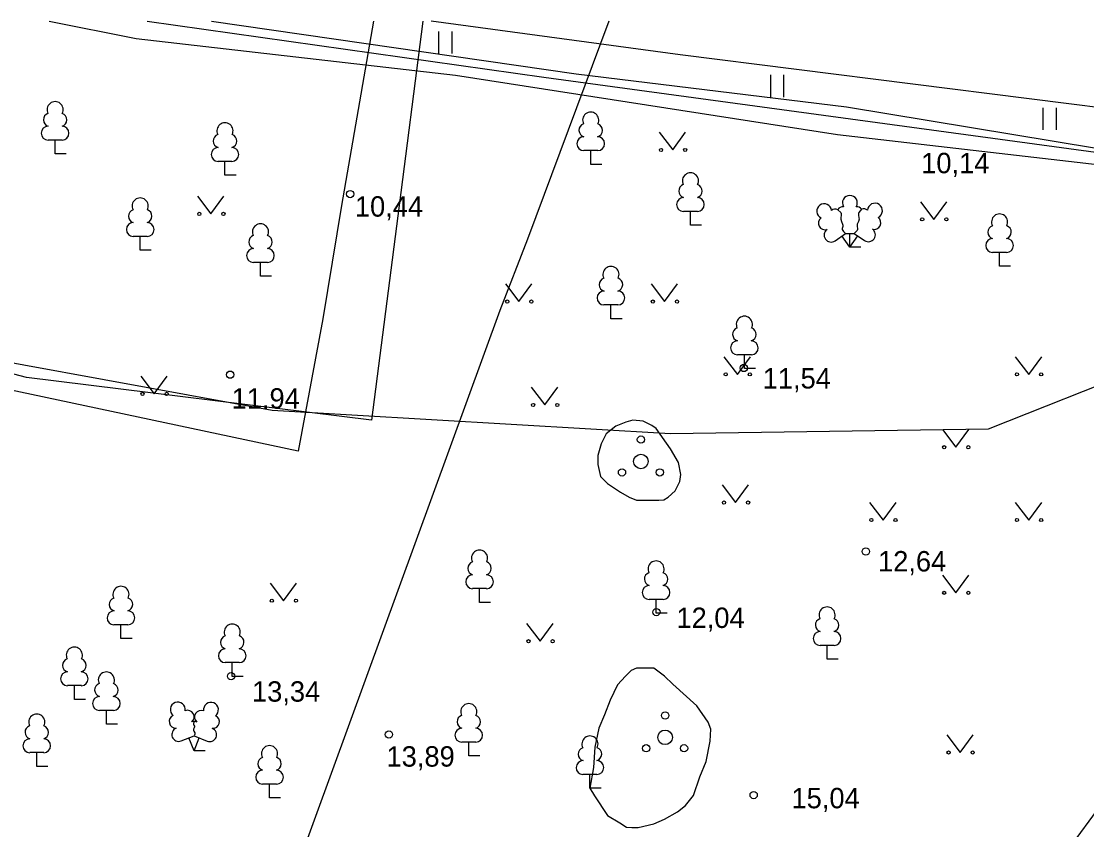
# Model space of a CAD drawing. Extents: x 713497 to 713863, y 6590062 to 6590327.
# Drawn here: x 713622.93 to 713659.5, y 6590299.64 to 6590327.39 of the extents above; entities that cross this region are included whole.
import ezdxf

# ---------------------------------------------------------------- set-up
doc = ezdxf.new("R2010")
doc.units = 0
for name, color, linetype in [('HALJASTUS', 7, 'Continuous'), ('KORGUS', 7, 'Continuous'), ('KPKAABEL', 7, 'Continuous'), ('MPKAABEL', 7, 'Continuous'), ('PUU', 7, 'Continuous'), ('SITRASS', 7, 'Continuous'), ('TEE', 7, 'Continuous')]:
    doc.layers.add(name, color=color, linetype=linetype)

msp = doc.modelspace()

# ---------------------------------------------------------------- linework, layer by layer
at = {"layer": 'HALJASTUS'}
for p, q in [((713637.253, 6590327.043), (713637.253, 6590326.282)), ((713637.708, 6590327.043), (713637.708, 6590326.282)), ((713648.643, 6590325.549), (713648.643, 6590324.788)), ((713649.098, 6590325.549), (713649.098, 6590324.788)), ((713657.998, 6590324.422), (713657.998, 6590323.66)), ((713658.453, 6590324.422), (713658.453, 6590323.66)), ((713644.826, 6590323.58), (713645.29, 6590322.973)), ((713645.29, 6590322.973), (713645.735, 6590323.58)), ((713628.977, 6590321.387), (713629.44, 6590320.78)), ((713629.44, 6590320.78), (713629.886, 6590321.387)), ((713653.794, 6590321.198), (713654.257, 6590320.591)), ((713654.257, 6590320.591), (713654.703, 6590321.198)), ((713639.547, 6590318.377), (713640.01, 6590317.77)), ((713640.01, 6590317.77), (713640.456, 6590318.377)), ((713644.547, 6590318.377), (713645.01, 6590317.77)), ((713645.01, 6590317.77), (713645.456, 6590318.377)), ((713647.047, 6590315.877), (713647.51, 6590315.27)), ((713647.51, 6590315.27), (713647.956, 6590315.877)), ((713657.047, 6590315.877), (713657.51, 6590315.27)), ((713657.51, 6590315.27), (713657.956, 6590315.877)), ((713627.027, 6590315.207), (713627.49, 6590314.6)), ((713627.49, 6590314.6), (713627.936, 6590315.207)), ((713640.437, 6590314.827), (713640.9, 6590314.22)), ((713640.9, 6590314.22), (713641.346, 6590314.827)), ((713654.547, 6590313.377), (713655.01, 6590312.77)), ((713655.01, 6590312.77), (713655.456, 6590313.377)), ((713646.987, 6590311.477), (713647.45, 6590310.87)), ((713647.45, 6590310.87), (713647.896, 6590311.477)), ((713652.047, 6590310.877), (713652.51, 6590310.27)), ((713652.51, 6590310.27), (713652.956, 6590310.877)), ((713657.047, 6590310.877), (713657.51, 6590310.27)), ((713657.51, 6590310.27), (713657.956, 6590310.877)), ((713654.547, 6590308.377), (713655.01, 6590307.77)), ((713655.01, 6590307.77), (713655.456, 6590308.377)), ((713631.467, 6590308.107), (713631.93, 6590307.5)), ((713631.93, 6590307.5), (713632.376, 6590308.107)), ((713640.277, 6590306.717), (713640.74, 6590306.11)), ((713640.74, 6590306.11), (713641.186, 6590306.717)), ((713654.697, 6590302.897), (713655.16, 6590302.29)), ((713655.16, 6590302.29), (713655.606, 6590302.897))]:
    msp.add_line(p, q, dxfattribs=at)
for points in [[(713643.5, 6590311.23), (713643.8, 6590311.06), (713644.05, 6590310.95), (713644.4, 6590310.95), (713644.81, 6590310.95), (713644.99, 6590310.96), (713645.14, 6590311.05), (713645.38, 6590311.27), (713645.53, 6590311.59), (713645.57, 6590311.83), (713645.49, 6590312.25), (713645.21, 6590312.72), (713644.72, 6590313.41), (713644.57, 6590313.52), (713644.28, 6590313.66), (713643.92, 6590313.7), (713643.68, 6590313.63), (713643.34, 6590313.49), (713643.01, 6590313.23), (713642.83, 6590312.89), (713642.72, 6590312.49), (713642.72, 6590312.18), (713642.81, 6590311.76), (713643.05, 6590311.52), (713643.5, 6590311.23)], [(713643.14, 6590304.09), (713642.95, 6590303.58), (713642.76, 6590303.12), (713642.62, 6590302.47), (713642.57, 6590301.77), (713642.45, 6590301.06), (713642.6, 6590300.8), (713643.05, 6590300.13), (713643.48, 6590299.88), (713643.7, 6590299.73), (713643.89, 6590299.71), (713644.1, 6590299.71), (713644.64, 6590299.84), (713645.01, 6590300), (713645.46, 6590300.25), (713645.73, 6590300.47), (713646, 6590300.81), (713646.22, 6590301.45), (713646.44, 6590301.98), (713646.58, 6590302.68), (713646.6, 6590303.09), (713646.51, 6590303.33), (713646.12, 6590303.89), (713645.3, 6590304.64), (713645.01, 6590304.91), (713644.64, 6590305.19), (713644.36, 6590305.19), (713644.05, 6590305.18), (713643.87, 6590305.11), (713643.67, 6590304.91), (713643.4, 6590304.61), (713643.14, 6590304.09)]]:
    msp.add_lwpolyline(points, dxfattribs=at)
for centre, radius in [((713644.889, 6590322.973), 0.055), ((713645.717, 6590322.973), 0.055), ((713629.039, 6590320.78), 0.055), ((713629.868, 6590320.78), 0.055), ((713653.856, 6590320.591), 0.055), ((713654.685, 6590320.591), 0.055), ((713639.609, 6590317.77), 0.055), ((713640.438, 6590317.77), 0.055), ((713644.609, 6590317.77), 0.055), ((713645.438, 6590317.77), 0.055), ((713647.109, 6590315.27), 0.055), ((713647.938, 6590315.27), 0.055), ((713657.109, 6590315.27), 0.055), ((713657.938, 6590315.27), 0.055), ((713627.089, 6590314.6), 0.055), ((713627.918, 6590314.6), 0.055), ((713640.499, 6590314.22), 0.055), ((713641.328, 6590314.22), 0.055), ((713644.2, 6590313.03), 0.125), ((713644.2, 6590312.28), 0.25), ((713654.609, 6590312.77), 0.055), ((713655.438, 6590312.77), 0.055), ((713643.55, 6590311.905), 0.125), ((713644.85, 6590311.905), 0.125), ((713647.049, 6590310.87), 0.055), ((713647.878, 6590310.87), 0.055), ((713652.109, 6590310.27), 0.055), ((713652.938, 6590310.27), 0.055), ((713657.109, 6590310.27), 0.055), ((713657.938, 6590310.27), 0.055), ((713654.609, 6590307.77), 0.055), ((713655.438, 6590307.77), 0.055), ((713631.529, 6590307.5), 0.055), ((713632.358, 6590307.5), 0.055), ((713640.339, 6590306.11), 0.055), ((713641.168, 6590306.11), 0.055), ((713645.03, 6590303.56), 0.125), ((713645.03, 6590302.81), 0.25), ((713644.38, 6590302.435), 0.125), ((713645.68, 6590302.435), 0.125), ((713654.759, 6590302.29), 0.055), ((713655.588, 6590302.29), 0.055)]:
    msp.add_circle(centre, radius, dxfattribs=at)
at = {"layer": 'KORGUS'}
for centre in [(713634.22, 6590321.46), (713647.73, 6590315.49), (713630.1, 6590315.26), (713651.92, 6590309.19), (713644.73, 6590307.11), (713630.13, 6590304.91), (713635.55, 6590302.91), (713648.07, 6590300.83)]:
    msp.add_circle(centre, 0.125, dxfattribs=at)
at = {"layer": 'KPKAABEL'}
for points in [[(713623.883, 6590327.391), (713626.869, 6590326.798), (713637.838, 6590325.546), (713650.945, 6590323.507), (713662.339, 6590322.189), (713679.526, 6590320.171), (713679.807, 6590320.196), (713679.981, 6590320.332), (713682.085, 6590327.391)], [(713627.25, 6590327.391), (713640.869, 6590325.468), (713659.816, 6590322.901), (713667.516, 6590321.371), (713668.425, 6590320.198), (713668.645, 6590319.247), (713668.325, 6590315.363)], [(713629.456, 6590327.391), (713641.981, 6590325.582), (713651.254, 6590324.459), (713665.51, 6590322.099), (713668.075, 6590321.478), (713668.718, 6590320.512), (713668.939, 6590319.317), (713668.609, 6590315.326), (713667.69, 6590302.48)]]:
    msp.add_lwpolyline(points, dxfattribs=at)
at = {"layer": 'MPKAABEL'}
for points in [[(713636.711, 6590327.391), (713635.854, 6590320.716), (713634.953, 6590313.694), (713623.111, 6590315.164), (713609.25, 6590318.814), (713599.127, 6590321.189), (713589.042, 6590322.916), (713577.499, 6590323.742), (713569.154, 6590325.35), (713565.418, 6590324.427), (713563.5, 6590321.748), (713555.13, 6590326.32), (713556.806, 6590327.391)], [(713575.788, 6590327.391), (713592.914, 6590323.282), (713617.232, 6590316.655), (713631.537, 6590314.042), (713645.21, 6590313.241), (713656.126, 6590313.396), (713661.378, 6590315.485), (713662.857, 6590316.074), (713663.141, 6590316.187), (713673.971, 6590315.534), (713676.512, 6590314.151)], [(713635.023, 6590327.391), (713633.925, 6590321.066), (713633.277, 6590317.175), (713632.436, 6590312.637), (713614.112, 6590316.526)]]:
    msp.add_lwpolyline(points, dxfattribs=at)
at = {"layer": 'PUU'}
for p, q in [((713624.33, 6590323.312), (713623.85, 6590323.312)), ((713624.09, 6590322.837), (713624.09, 6590323.312)), ((713624.47, 6590322.837), (713624.09, 6590322.837)), ((713642.716, 6590322.952), (713642.236, 6590322.952)), ((713642.476, 6590322.477), (713642.476, 6590322.952)), ((713630.161, 6590322.583), (713629.681, 6590322.583)), ((713629.921, 6590322.108), (713629.921, 6590322.583)), ((713642.856, 6590322.477), (713642.476, 6590322.477)), ((713630.301, 6590322.108), (713629.921, 6590322.108)), ((713646.14, 6590320.866), (713645.66, 6590320.866)), ((713645.9, 6590320.391), (713645.9, 6590320.866)), ((713646.28, 6590320.391), (713645.9, 6590320.391)), ((713627.25, 6590320.005), (713626.77, 6590320.005)), ((713627.01, 6590319.53), (713627.01, 6590320.005)), ((713650.862, 6590319.857), (713651.222, 6590320.112)), ((713651.372, 6590319.637), (713651.097, 6590320.022)), ((713651.222, 6590320.112), (713651.517, 6590320.112)), ((713651.372, 6590319.637), (713651.372, 6590320.112)), ((713651.372, 6590319.637), (713651.642, 6590320.027)), ((713651.517, 6590320.112), (713651.877, 6590319.867)), ((713627.39, 6590319.53), (713627.01, 6590319.53)), ((713651.752, 6590319.637), (713651.372, 6590319.637)), ((713656.751, 6590319.455), (713656.271, 6590319.455)), ((713656.511, 6590318.98), (713656.511, 6590319.455)), ((713631.38, 6590319.115), (713630.9, 6590319.115)), ((713631.14, 6590318.64), (713631.14, 6590319.115)), ((713656.891, 6590318.98), (713656.511, 6590318.98)), ((713631.52, 6590318.64), (713631.14, 6590318.64)), ((713643.41, 6590317.655), (713642.93, 6590317.655)), ((713643.17, 6590317.18), (713643.17, 6590317.655)), ((713643.55, 6590317.18), (713643.17, 6590317.18)), ((713647.99, 6590315.945), (713647.51, 6590315.945)), ((713647.75, 6590315.47), (713647.75, 6590315.945)), ((713648.13, 6590315.47), (713647.75, 6590315.47)), ((713638.9, 6590307.915), (713638.42, 6590307.915)), ((713638.66, 6590307.44), (713638.66, 6590307.915)), ((713639.04, 6590307.44), (713638.66, 6590307.44)), ((713644.96, 6590307.545), (713644.48, 6590307.545)), ((713644.72, 6590307.07), (713644.72, 6590307.545)), ((713645.1, 6590307.07), (713644.72, 6590307.07)), ((713626.59, 6590306.675), (713626.11, 6590306.675)), ((713626.35, 6590306.2), (713626.35, 6590306.675)), ((713626.73, 6590306.2), (713626.35, 6590306.2)), ((713650.83, 6590305.965), (713650.35, 6590305.965)), ((713650.59, 6590305.49), (713650.59, 6590305.965)), ((713630.41, 6590305.375), (713629.93, 6590305.375)), ((713630.17, 6590304.9), (713630.17, 6590305.375)), ((713650.97, 6590305.49), (713650.59, 6590305.49)), ((713630.55, 6590304.9), (713630.17, 6590304.9)), ((713624.99, 6590304.585), (713624.51, 6590304.585)), ((713624.75, 6590304.11), (713624.75, 6590304.585)), ((713625.13, 6590304.11), (713624.75, 6590304.11)), ((713626.09, 6590303.735), (713625.61, 6590303.735)), ((713625.85, 6590303.26), (713625.85, 6590303.735)), ((713626.23, 6590303.26), (713625.85, 6590303.26)), ((713628.42, 6590302.685), (713628.865, 6590302.86)), ((713628.86, 6590302.35), (713628.685, 6590302.79)), ((713628.86, 6590302.35), (713629.04, 6590302.79)), ((713628.865, 6590302.86), (713629.305, 6590302.68)), ((713638.53, 6590302.645), (713638.05, 6590302.645)), ((713638.29, 6590302.17), (713638.29, 6590302.645)), ((713623.7, 6590302.285), (713623.22, 6590302.285)), ((713623.46, 6590301.81), (713623.46, 6590302.285)), ((713629.24, 6590302.35), (713628.86, 6590302.35)), ((713638.67, 6590302.17), (713638.29, 6590302.17)), ((713623.84, 6590301.81), (713623.46, 6590301.81)), ((713642.69, 6590301.535), (713642.21, 6590301.535)), ((713642.45, 6590301.06), (713642.45, 6590301.535)), ((713631.69, 6590301.205), (713631.21, 6590301.205)), ((713631.45, 6590300.73), (713631.45, 6590301.205)), ((713642.83, 6590301.06), (713642.45, 6590301.06)), ((713631.83, 6590300.73), (713631.45, 6590300.73))]:
    msp.add_line(p, q, dxfattribs=at)
for points in [[(713650.959, 6590320.924), (713651.062, 6590320.822), (713651.077, 6590320.792), (713651.077, 6590320.737), (713651.062, 6590320.647), (713651.062, 6590320.602), (713651.082, 6590320.522), (713651.122, 6590320.432), (713651.132, 6590320.387), (713651.127, 6590320.342), (713651.112, 6590320.277), (713651.112, 6590320.247), (713651.132, 6590320.207), (713651.157, 6590320.177), (713651.222, 6590320.112)], [(713651.776, 6590320.938), (713651.682, 6590320.822), (713651.667, 6590320.792), (713651.667, 6590320.737), (713651.682, 6590320.647), (713651.687, 6590320.602), (713651.667, 6590320.522), (713651.627, 6590320.432), (713651.617, 6590320.387), (713651.622, 6590320.342), (713651.637, 6590320.277), (713651.637, 6590320.247), (713651.617, 6590320.207), (713651.592, 6590320.177), (713651.522, 6590320.112)], [(713628.865, 6590303.355), (713628.845, 6590303.28), (713628.845, 6590303.26), (713628.855, 6590303.23), (713628.875, 6590303.195), (713628.88, 6590303.175), (713628.865, 6590303.14), (713628.84, 6590303.09), (713628.835, 6590303.065), (713628.84, 6590303.05), (713628.85, 6590303.02), (713628.885, 6590302.96), (713628.89, 6590302.94), (713628.885, 6590302.92), (713628.87, 6590302.885), (713628.865, 6590302.86)]]:
    msp.add_lwpolyline(points, dxfattribs=at)
for centre, radius, start, end in [((713624.09, 6590324.357), 0.277, 332.5799, 207.4201), ((713623.92, 6590324.01), 0.233, 109.0217, 253.1415), ((713624.26, 6590324.01), 0.233, 286.8508, 70.9859), ((713642.476, 6590323.997), 0.277, 332.5799, 207.4201), ((713629.921, 6590323.628), 0.277, 332.5799, 207.4201), ((713642.306, 6590323.65), 0.233, 109.0217, 253.1415), ((713642.646, 6590323.65), 0.233, 286.8508, 70.9859), ((713623.853, 6590323.549), 0.238, 90.0016, 269.3953), ((713624.327, 6590323.549), 0.238, 270.6047, 89.9984), ((713629.751, 6590323.281), 0.233, 109.0217, 253.1415), ((713630.091, 6590323.281), 0.233, 286.8508, 70.9859), ((713642.239, 6590323.189), 0.238, 90.0016, 269.3953), ((713642.713, 6590323.189), 0.238, 270.6047, 89.9984), ((713629.684, 6590322.82), 0.238, 90.0016, 269.3953), ((713630.158, 6590322.82), 0.238, 270.6047, 89.9984), ((713645.9, 6590321.911), 0.277, 332.5799, 207.4201), ((713645.73, 6590321.564), 0.233, 109.0217, 253.1415), ((713646.07, 6590321.564), 0.233, 286.8508, 70.9859), ((713627.01, 6590321.05), 0.277, 332.5799, 207.4201), ((713645.663, 6590321.103), 0.238, 90.0016, 269.3953), ((713646.137, 6590321.103), 0.238, 270.6047, 89.9984), ((713651.372, 6590321.157), 0.256, 90.0013, 211.0159), ((713651.372, 6590321.157), 0.256, 328.9841, 89.9987), ((713626.84, 6590320.703), 0.233, 109.0217, 253.1415), ((713627.18, 6590320.703), 0.233, 286.8508, 70.9859), ((713650.489, 6590320.874), 0.256, 125.5389, 246.5536), ((713650.489, 6590320.874), 0.256, 4.5218, 125.5364), ((713650.875, 6590320.741), 0.202, 65.2382, 130.7412), ((713651.135, 6590320.825), 0.202, 84.7965, 150.2995), ((713651.61, 6590320.825), 0.202, 34.3857, 95.2035), ((713651.848, 6590320.75), 0.202, 50.3173, 111.1351), ((713652.232, 6590320.89), 0.256, 55.522, 176.5367), ((713652.232, 6590320.89), 0.256, 294.5049, 55.5195), ((713650.517, 6590320.457), 0.224, 125.4667, 288.5349), ((713652.212, 6590320.472), 0.224, 252.5235, 55.5918), ((713656.511, 6590320.5), 0.277, 332.5799, 207.4201), ((713626.773, 6590320.242), 0.238, 90.0016, 269.3953), ((713627.247, 6590320.242), 0.238, 270.6047, 89.9984), ((713631.14, 6590320.16), 0.277, 332.5799, 207.4201), ((713650.726, 6590320.051), 0.237, 125.5377, 305.5366), ((713652.01, 6590320.063), 0.237, 235.5219, 55.5208), ((713656.341, 6590320.153), 0.233, 109.0217, 253.1415), ((713656.681, 6590320.153), 0.233, 286.8508, 70.9859), ((713630.97, 6590319.813), 0.233, 109.0217, 253.1415), ((713631.31, 6590319.813), 0.233, 286.8508, 70.9859), ((713656.273, 6590319.693), 0.238, 90.0016, 269.3953), ((713656.748, 6590319.693), 0.238, 270.6047, 89.9984), ((713630.903, 6590319.352), 0.238, 90.0016, 269.3953), ((713631.377, 6590319.352), 0.238, 270.6047, 89.9984), ((713643.17, 6590318.7), 0.277, 332.5799, 207.4201), ((713643, 6590318.353), 0.233, 109.0217, 253.1415), ((713643.34, 6590318.353), 0.233, 286.8508, 70.9859), ((713642.933, 6590317.892), 0.238, 90.0016, 269.3953), ((713643.407, 6590317.892), 0.238, 270.6047, 89.9984), ((713647.75, 6590316.99), 0.277, 332.5799, 207.4201), ((713647.58, 6590316.643), 0.233, 109.0217, 253.1415), ((713647.92, 6590316.643), 0.233, 286.8508, 70.9859), ((713647.513, 6590316.182), 0.238, 90.0016, 269.3953), ((713647.987, 6590316.182), 0.238, 270.6047, 89.9984), ((713638.66, 6590308.96), 0.277, 332.5799, 207.4201), ((713644.72, 6590308.59), 0.277, 332.5799, 207.4201), ((713638.49, 6590308.613), 0.233, 109.0217, 253.1415), ((713638.83, 6590308.613), 0.233, 286.8508, 70.9859), ((713638.423, 6590308.152), 0.238, 90.0016, 269.3953), ((713638.897, 6590308.152), 0.238, 270.6047, 89.9984), ((713644.55, 6590308.243), 0.233, 109.0217, 253.1415), ((713644.89, 6590308.243), 0.233, 286.8508, 70.9859), ((713626.35, 6590307.72), 0.277, 332.5799, 207.4201), ((713644.483, 6590307.782), 0.238, 90.0016, 269.3953), ((713644.957, 6590307.782), 0.238, 270.6047, 89.9984), ((713626.18, 6590307.373), 0.233, 109.0217, 253.1415), ((713626.52, 6590307.373), 0.233, 286.8508, 70.9859), ((713626.113, 6590306.912), 0.238, 90.0016, 269.3953), ((713626.587, 6590306.912), 0.238, 270.6047, 89.9984), ((713650.59, 6590307.01), 0.277, 332.5799, 207.4201), ((713630.17, 6590306.42), 0.277, 332.5799, 207.4201), ((713650.42, 6590306.663), 0.233, 109.0217, 253.1415), ((713650.76, 6590306.663), 0.233, 286.8508, 70.9859), ((713630, 6590306.073), 0.233, 109.0217, 253.1415), ((713630.34, 6590306.073), 0.233, 286.8508, 70.9859), ((713650.353, 6590306.202), 0.238, 90.0016, 269.3953), ((713650.827, 6590306.202), 0.238, 270.6047, 89.9984), ((713624.75, 6590305.63), 0.277, 332.5799, 207.4201), ((713629.933, 6590305.612), 0.238, 90.0016, 269.3953), ((713630.407, 6590305.612), 0.238, 270.6047, 89.9984), ((713624.58, 6590305.283), 0.233, 109.0217, 253.1415), ((713624.92, 6590305.283), 0.233, 286.8508, 70.9859), ((713624.513, 6590304.822), 0.238, 90.0016, 269.3953), ((713624.987, 6590304.822), 0.238, 270.6047, 89.9984), ((713625.85, 6590304.78), 0.277, 332.5799, 207.4201), ((713625.68, 6590304.433), 0.233, 109.0217, 253.1415), ((713626.02, 6590304.433), 0.233, 286.8508, 70.9859), ((713625.613, 6590303.972), 0.238, 90.0016, 269.3953), ((713626.087, 6590303.972), 0.238, 270.6047, 89.9984), ((713628.303, 6590303.764), 0.256, 111.5027, 232.5173), ((713628.303, 6590303.764), 0.256, 350.4856, 111.5002), ((713628.638, 6590303.514), 0.224, 308.5041, 111.5725), ((713629.101, 6590303.509), 0.225, 67.7016, 230.5126), ((713629.439, 6590303.755), 0.256, 67.6168, 188.6314), ((713629.439, 6590303.755), 0.256, 306.5997, 67.6143), ((713638.29, 6590303.69), 0.277, 332.5799, 207.4201), ((713623.46, 6590303.33), 0.277, 332.5799, 207.4201), ((713628.229, 6590303.353), 0.224, 111.4304, 274.4987), ((713629.506, 6590303.343), 0.224, 264.6183, 67.6866), ((713638.12, 6590303.343), 0.233, 109.0217, 253.1415), ((713638.46, 6590303.343), 0.233, 286.8508, 70.9859), ((713623.29, 6590302.983), 0.233, 109.0217, 253.1415), ((713623.63, 6590302.983), 0.233, 286.8508, 70.9859), ((713628.334, 6590302.908), 0.237, 111.5014, 291.5004), ((713628.864, 6590303.117), 0.237, 66.7655, 111.5015), ((713629.395, 6590302.9), 0.237, 247.6166, 67.6155), ((713638.053, 6590302.882), 0.238, 90.0016, 269.3953), ((713638.527, 6590302.882), 0.238, 270.6047, 89.9984), ((713623.223, 6590302.522), 0.238, 90.0016, 269.3953), ((713623.697, 6590302.522), 0.238, 270.6047, 89.9984), ((713642.45, 6590302.58), 0.277, 332.5799, 207.4201), ((713631.45, 6590302.25), 0.277, 332.5799, 207.4201), ((713642.28, 6590302.233), 0.233, 109.0217, 253.1415), ((713642.62, 6590302.233), 0.233, 286.8508, 70.9859), ((713631.28, 6590301.903), 0.233, 109.0217, 253.1415), ((713631.62, 6590301.903), 0.233, 286.8508, 70.9859), ((713642.213, 6590301.772), 0.238, 90.0016, 269.3953), ((713642.687, 6590301.772), 0.238, 270.6047, 89.9984), ((713631.213, 6590301.442), 0.238, 90.0016, 269.3953), ((713631.687, 6590301.442), 0.238, 270.6047, 89.9984)]:
    msp.add_arc(centre, radius, start, end, dxfattribs=at)
at = {"layer": 'SITRASS'}
for points in [[(713643.099, 6590327.391), (713640.304, 6590319.909), (713639.36, 6590317.46), (713631.28, 6590295.29), (713624.63, 6590285.07)], [(713677.213, 6590327.391), (713672.58, 6590318.81), (713670.376, 6590315.097), (713670.366, 6590315.08), (713668.84, 6590312.51), (713666.62, 6590309.54), (713652.24, 6590289.93), (713650.28, 6590287.06), (713649.69, 6590286.04)]]:
    msp.add_lwpolyline(points, dxfattribs=at)
at = {"layer": 'TEE'}
msp.add_lwpolyline([(713678.644, 6590319.809), (713678.692, 6590322.009), (713665.517, 6590323.727), (713645.548, 6590326.24), (713636.995, 6590327.391)], dxfattribs=at)

# ---------------------------------------------------------------- texts
at = {"layer": 'KORGUS'}
for s, p in [('10,14', (713653.82, 6590322.175)), ('10,44', (713634.38, 6590320.685)), ('11,54', (713648.378, 6590314.785)), ('11.94', (713630.148, 6590314.095)), ('12,64', (713652.338, 6590308.505)), ('12,04', (713645.418, 6590306.565)), ('13,34', (713630.848, 6590304.035)), ('13,89', (713635.466, 6590301.805)), ('15,04', (713649.368, 6590300.375))]:
    msp.add_text(s, height=0.7, dxfattribs=at).set_placement(p)

doc.saveas('drawing.dxf')
